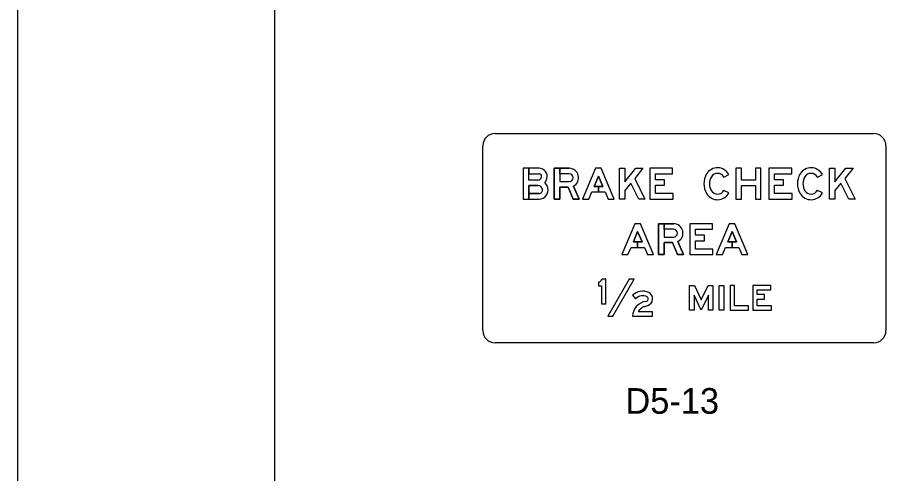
# Model space of a CAD drawing. Extents: x 42133 to 45533, y 41351 to 47951.
# Drawn here: x 42133.3 to 42388.6, y 47419.2 to 47552.3 of the extents above; entities that cross this region are included whole.
import ezdxf

# ---------------------------------------------------------------- set-up
doc = ezdxf.new("R2010")
doc.units = 0
for name, color, linetype in [('#plot_shape', 7, 'Continuous'), ('P_ODOT_PLAN_Border', 7, 'Continuous'), ('P_TRAF_SIGN_SignDetails', 7, 'Continuous')]:
    doc.layers.add(name, color=color, linetype=linetype)

msp = doc.modelspace()

# ---------------------------------------------------------------- linework, layer by layer
at = {"layer": '#plot_shape'}
msp.add_lwpolyline([(42133.34, 46851.35), (43833.34, 46851.35), (43833.34, 47951.35), (42133.34, 47951.35)], close=True, dxfattribs=at)
at = {"layer": 'P_ODOT_PLAN_Border'}
msp.add_lwpolyline([(42208.34, 46901.35), (43808.34, 46901.35), (43808.34, 47901.35), (42208.34, 47901.35)], close=True, dxfattribs=at)
at = {"layer": 'P_TRAF_SIGN_SignDetails'}
for p, q in [((42272.69, 47518.44), (42383.11, 47518.44)), ((42269.09, 47460.93), (42269.09, 47514.84)), ((42386.69, 47514.84), (42386.69, 47460.93)), ((42339.45, 47505.69), (42340.88, 47506.45)), ((42339.45, 47505.69), (42340.88, 47506.45)), ((42339.45, 47505.69), (42340.88, 47506.45)), ((42366.72, 47505.69), (42368.15, 47506.45)), ((42366.72, 47505.69), (42368.15, 47506.45)), ((42366.72, 47505.69), (42368.15, 47506.45)), ((42340.88, 47501.09), (42339.45, 47501.85)), ((42339.45, 47501.85), (42339.45, 47501.85)), ((42340.88, 47501.09), (42339.45, 47501.85)), ((42339.45, 47501.85), (42339.45, 47501.85)), ((42340.88, 47501.09), (42339.45, 47501.85)), ((42339.45, 47501.85), (42339.45, 47501.85)), ((42368.15, 47501.09), (42366.72, 47501.85)), ((42366.72, 47501.85), (42366.72, 47501.85)), ((42368.15, 47501.09), (42366.72, 47501.85)), ((42366.72, 47501.85), (42366.72, 47501.85)), ((42368.15, 47501.09), (42366.72, 47501.85)), ((42366.72, 47501.85), (42366.72, 47501.85)), ((42280.85, 47499.27), (42285.49, 47499.27)), ((42302.82, 47475.06), (42302.82, 47474.01)), ((42302.82, 47475.06), (42302.82, 47474.01)), ((42302.82, 47475.06), (42302.82, 47474.01)), ((42312.81, 47471.22), (42313.67, 47470.24)), ((42312.81, 47471.22), (42313.67, 47470.24)), ((42312.81, 47471.22), (42313.67, 47470.24)), ((42383.11, 47457.34), (42272.69, 47457.34))]:
    msp.add_line(p, q, dxfattribs=at)
for points in [[(42285.49, 47508.27), (42280.85, 47508.27), (42280.85, 47499.27)], [(42285.14, 47504.85), (42282.47, 47504.85), (42282.47, 47508.27), (42280.85, 47508.27), (42280.85, 47499.27), (42282.47, 47499.27)], [(42285.14, 47504.85), (42282.47, 47504.85), (42282.47, 47508.27), (42280.85, 47508.27), (42280.85, 47499.27), (42282.47, 47499.27)], [(42285.49, 47508.27), (42282.47, 47508.27), (42282.47, 47506.65), (42285.49, 47506.65)], [(42285.49, 47508.27), (42282.47, 47508.27), (42282.47, 47506.65), (42285.49, 47506.65)], [(42294.29, 47508.27), (42289.94, 47508.27), (42289.94, 47499.27), (42291.56, 47499.27), (42291.56, 47502.78), (42293.95, 47502.78), (42295.47, 47499.27), (42297.23, 47499.27), (42295.57, 47503.1)], [(42295.57, 47503.1), (42297.23, 47499.27), (42295.47, 47499.27), (42293.95, 47502.78), (42291.56, 47502.78), (42291.56, 47499.27), (42289.94, 47499.27), (42289.94, 47508.27), (42291.56, 47508.27), (42291.56, 47504.4), (42294.29, 47504.4)], [(42295.57, 47503.1), (42297.23, 47499.27), (42295.47, 47499.27), (42293.95, 47502.78), (42291.56, 47502.78), (42291.56, 47499.27), (42289.94, 47499.27), (42289.94, 47508.27), (42291.56, 47508.27), (42291.56, 47504.4), (42294.29, 47504.4)], [(42291.56, 47506.65), (42291.56, 47508.27), (42294.29, 47508.27)], [(42291.56, 47506.65), (42291.56, 47508.27), (42294.29, 47508.27)], [(42285.14, 47504.85), (42282.47, 47504.85), (42282.47, 47506.65), (42285.49, 47506.65)], [(42294.29, 47506.65), (42291.56, 47506.65), (42291.56, 47504.4), (42294.29, 47504.4)], [(42294.29, 47506.65), (42291.56, 47506.65)], [(42294.29, 47506.65), (42291.56, 47506.65)], [(42285.14, 47503.23), (42282.47, 47503.23), (42282.47, 47500.89), (42285.49, 47500.89)], [(42282.47, 47499.27), (42282.47, 47503.23), (42285.14, 47503.23)], [(42282.47, 47499.27), (42282.47, 47503.23), (42285.14, 47503.23)], [(42285.49, 47500.89), (42282.47, 47500.89), (42282.47, 47499.27), (42285.49, 47499.27)], [(42285.49, 47500.89), (42282.47, 47500.89), (42282.47, 47499.27), (42285.49, 47499.27)], [(42324.74, 47492.1), (42320.39, 47492.1), (42320.39, 47483.1), (42322.01, 47483.1), (42322.01, 47486.61), (42324.4, 47486.61), (42325.92, 47483.1), (42327.68, 47483.1), (42326.03, 47486.92)], [(42326.03, 47486.92), (42327.68, 47483.1), (42325.92, 47483.1), (42324.4, 47486.61), (42322.01, 47486.61), (42322.01, 47483.1), (42320.39, 47483.1), (42320.39, 47492.1), (42322.01, 47492.1), (42322.01, 47488.23), (42324.74, 47488.23)], [(42326.03, 47486.92), (42327.68, 47483.1), (42325.92, 47483.1), (42324.4, 47486.61), (42322.01, 47486.61), (42322.01, 47483.1), (42320.39, 47483.1), (42320.39, 47492.1), (42322.01, 47492.1), (42322.01, 47488.23), (42324.74, 47488.23)], [(42322.01, 47490.48), (42322.01, 47492.1), (42324.74, 47492.1)], [(42322.01, 47490.48), (42322.01, 47492.1), (42324.74, 47492.1)], [(42324.74, 47490.48), (42322.01, 47490.48), (42322.01, 47488.23), (42324.74, 47488.23)], [(42324.74, 47490.48), (42322.01, 47490.48)], [(42324.74, 47490.48), (42322.01, 47490.48)], [(42302.82, 47474.01), (42303.72, 47474.01), (42303.72, 47468.7), (42304.98, 47468.7), (42304.98, 47475.9), (42303.94, 47475.9)], [(42302.82, 47474.01), (42303.72, 47474.01), (42303.72, 47468.7), (42304.98, 47468.7), (42304.98, 47475.9), (42303.94, 47475.9)], [(42302.82, 47474.01), (42303.72, 47474.01), (42303.72, 47468.7), (42304.98, 47468.7), (42304.98, 47475.9), (42303.94, 47475.9)], [(42312.81, 47465.1), (42318.64, 47465.1), (42318.64, 47466.36), (42314.42, 47466.36)], [(42312.81, 47465.1), (42318.64, 47465.1), (42318.64, 47466.36), (42314.42, 47466.36)], [(42312.81, 47465.1), (42318.64, 47465.1), (42318.64, 47466.36), (42314.42, 47466.36)]]:
    msp.add_lwpolyline(points, dxfattribs=at)
for points in [[(42300.87, 47501.39), (42304.76, 47501.39), (42305.64, 47499.27), (42307.4, 47499.27), (42303.62, 47508.27), (42302, 47508.27), (42298.22, 47499.27), (42299.98, 47499.27)], [(42304.07, 47503.01), (42302.81, 47503.01), (42302.81, 47501.39), (42304.76, 47501.39), (42305.64, 47499.27), (42307.4, 47499.27), (42303.62, 47508.27), (42302, 47508.27), (42298.22, 47499.27), (42299.98, 47499.27), (42300.87, 47501.39), (42302.81, 47501.39), (42302.81, 47503.01), (42301.55, 47503.01), (42302.81, 47506.02)], [(42304.07, 47503.01), (42302.81, 47503.01), (42302.81, 47501.39), (42304.76, 47501.39), (42305.64, 47499.27), (42307.4, 47499.27), (42303.62, 47508.27), (42302, 47508.27), (42298.22, 47499.27), (42299.98, 47499.27), (42300.87, 47501.39), (42302.81, 47501.39), (42302.81, 47503.01), (42301.55, 47503.01), (42302.81, 47506.02)], [(42315.82, 47508.27), (42313.4, 47505.3), (42316.4, 47499.27), (42314.59, 47499.27), (42312.28, 47503.92), (42310.55, 47501.79), (42310.55, 47499.27), (42308.93, 47499.27), (42308.93, 47508.27), (42310.55, 47508.27), (42310.55, 47504.36), (42313.73, 47508.27)], [(42315.82, 47508.27), (42313.4, 47505.3), (42316.4, 47499.27), (42314.59, 47499.27), (42312.28, 47503.92), (42310.55, 47501.79), (42310.55, 47499.27), (42308.93, 47499.27), (42308.93, 47508.27), (42310.55, 47508.27), (42310.55, 47504.36), (42313.73, 47508.27)], [(42315.82, 47508.27), (42313.4, 47505.3), (42316.4, 47499.27), (42314.59, 47499.27), (42312.28, 47503.92), (42310.55, 47501.79), (42310.55, 47499.27), (42308.93, 47499.27), (42308.93, 47508.27), (42310.55, 47508.27), (42310.55, 47504.36), (42313.73, 47508.27)], [(42324.59, 47500.89), (42319.46, 47500.89), (42319.46, 47503.31), (42322.12, 47503.31), (42322.12, 47504.93), (42319.46, 47504.93), (42319.46, 47506.65), (42324.46, 47506.65), (42324.46, 47508.27), (42317.84, 47508.27), (42317.84, 47499.27), (42324.59, 47499.27)], [(42324.59, 47500.89), (42319.46, 47500.89), (42319.46, 47503.31), (42322.12, 47503.31), (42322.12, 47504.93), (42319.46, 47504.93), (42319.46, 47506.65), (42324.46, 47506.65), (42324.46, 47508.27), (42317.84, 47508.27), (42317.84, 47499.27), (42324.59, 47499.27)], [(42324.59, 47500.89), (42319.46, 47500.89), (42319.46, 47503.31), (42322.12, 47503.31), (42322.12, 47504.93), (42319.46, 47504.93), (42319.46, 47506.65), (42324.46, 47506.65), (42324.46, 47508.27), (42317.84, 47508.27), (42317.84, 47499.27), (42324.59, 47499.27)], [(42348.62, 47504.85), (42344.57, 47504.85), (42344.57, 47508.27), (42342.95, 47508.27), (42342.95, 47499.27), (42344.57, 47499.27), (42344.57, 47503.23), (42348.62, 47503.23), (42348.62, 47499.27), (42350.24, 47499.27), (42350.24, 47508.27), (42348.62, 47508.27)], [(42348.62, 47504.85), (42344.57, 47504.85), (42344.57, 47508.27), (42342.95, 47508.27), (42342.95, 47499.27), (42344.57, 47499.27), (42344.57, 47503.23), (42348.62, 47503.23), (42348.62, 47499.27), (42350.24, 47499.27), (42350.24, 47508.27), (42348.62, 47508.27)], [(42348.62, 47504.85), (42344.57, 47504.85), (42344.57, 47508.27), (42342.95, 47508.27), (42342.95, 47499.27), (42344.57, 47499.27), (42344.57, 47503.23), (42348.62, 47503.23), (42348.62, 47499.27), (42350.24, 47499.27), (42350.24, 47508.27), (42348.62, 47508.27)], [(42359.33, 47500.89), (42354.2, 47500.89), (42354.2, 47503.31), (42356.86, 47503.31), (42356.86, 47504.93), (42354.2, 47504.93), (42354.2, 47506.65), (42359.2, 47506.65), (42359.2, 47508.27), (42352.58, 47508.27), (42352.58, 47499.27), (42359.33, 47499.27)], [(42359.33, 47500.89), (42354.2, 47500.89), (42354.2, 47503.31), (42356.86, 47503.31), (42356.86, 47504.93), (42354.2, 47504.93), (42354.2, 47506.65), (42359.2, 47506.65), (42359.2, 47508.27), (42352.58, 47508.27), (42352.58, 47499.27), (42359.33, 47499.27)], [(42359.33, 47500.89), (42354.2, 47500.89), (42354.2, 47503.31), (42356.86, 47503.31), (42356.86, 47504.93), (42354.2, 47504.93), (42354.2, 47506.65), (42359.2, 47506.65), (42359.2, 47508.27), (42352.58, 47508.27), (42352.58, 47499.27), (42359.33, 47499.27)], [(42377.11, 47508.27), (42374.69, 47505.3), (42377.69, 47499.27), (42375.88, 47499.27), (42373.57, 47503.92), (42371.84, 47501.79), (42371.84, 47499.27), (42370.22, 47499.27), (42370.22, 47508.27), (42371.84, 47508.27), (42371.84, 47504.36), (42375.02, 47508.27)], [(42377.11, 47508.27), (42374.69, 47505.3), (42377.69, 47499.27), (42375.88, 47499.27), (42373.57, 47503.92), (42371.84, 47501.79), (42371.84, 47499.27), (42370.22, 47499.27), (42370.22, 47508.27), (42371.84, 47508.27), (42371.84, 47504.36), (42375.02, 47508.27)], [(42377.11, 47508.27), (42374.69, 47505.3), (42377.69, 47499.27), (42375.88, 47499.27), (42373.57, 47503.92), (42371.84, 47501.79), (42371.84, 47499.27), (42370.22, 47499.27), (42370.22, 47508.27), (42371.84, 47508.27), (42371.84, 47504.36), (42375.02, 47508.27)], [(42304.07, 47503.01), (42302.81, 47506.02), (42301.55, 47503.01)], [(42312.33, 47485.21), (42316.22, 47485.21), (42317.11, 47483.1), (42318.86, 47483.1), (42315.08, 47492.1), (42313.46, 47492.1), (42309.68, 47483.1), (42311.44, 47483.1)], [(42315.54, 47486.83), (42314.27, 47486.83), (42314.27, 47485.21), (42316.22, 47485.21), (42317.11, 47483.1), (42318.86, 47483.1), (42315.08, 47492.1), (42313.46, 47492.1), (42309.68, 47483.1), (42311.44, 47483.1), (42312.33, 47485.21), (42314.27, 47485.21), (42314.27, 47486.83), (42313.01, 47486.83), (42314.27, 47489.84)], [(42315.54, 47486.83), (42314.27, 47486.83), (42314.27, 47485.21), (42316.22, 47485.21), (42317.11, 47483.1), (42318.86, 47483.1), (42315.08, 47492.1), (42313.46, 47492.1), (42309.68, 47483.1), (42311.44, 47483.1), (42312.33, 47485.21), (42314.27, 47485.21), (42314.27, 47486.83), (42313.01, 47486.83), (42314.27, 47489.84)], [(42315.54, 47486.83), (42314.27, 47489.84), (42313.01, 47486.83)], [(42336.23, 47484.72), (42331.1, 47484.72), (42331.1, 47487.14), (42333.76, 47487.14), (42333.76, 47488.76), (42331.1, 47488.76), (42331.1, 47490.48), (42336.1, 47490.48), (42336.1, 47492.1), (42329.48, 47492.1), (42329.48, 47483.1), (42336.23, 47483.1)], [(42336.23, 47484.72), (42331.1, 47484.72), (42331.1, 47487.14), (42333.76, 47487.14), (42333.76, 47488.76), (42331.1, 47488.76), (42331.1, 47490.48), (42336.1, 47490.48), (42336.1, 47492.1), (42329.48, 47492.1), (42329.48, 47483.1), (42336.23, 47483.1)], [(42336.23, 47484.72), (42331.1, 47484.72), (42331.1, 47487.14), (42333.76, 47487.14), (42333.76, 47488.76), (42331.1, 47488.76), (42331.1, 47490.48), (42336.1, 47490.48), (42336.1, 47492.1), (42329.48, 47492.1), (42329.48, 47483.1), (42336.23, 47483.1)], [(42339.87, 47485.21), (42343.76, 47485.21), (42344.65, 47483.1), (42346.4, 47483.1), (42342.62, 47492.1), (42341, 47492.1), (42337.22, 47483.1), (42338.98, 47483.1)], [(42343.08, 47486.83), (42341.81, 47486.83), (42341.81, 47485.21), (42343.76, 47485.21), (42344.65, 47483.1), (42346.4, 47483.1), (42342.62, 47492.1), (42341, 47492.1), (42337.22, 47483.1), (42338.98, 47483.1), (42339.87, 47485.21), (42341.81, 47485.21), (42341.81, 47486.83), (42340.55, 47486.83), (42341.81, 47489.84)], [(42343.08, 47486.83), (42341.81, 47486.83), (42341.81, 47485.21), (42343.76, 47485.21), (42344.65, 47483.1), (42346.4, 47483.1), (42342.62, 47492.1), (42341, 47492.1), (42337.22, 47483.1), (42338.98, 47483.1), (42339.87, 47485.21), (42341.81, 47485.21), (42341.81, 47486.83), (42340.55, 47486.83), (42341.81, 47489.84)], [(42343.08, 47486.83), (42341.81, 47489.84), (42340.55, 47486.83)], [(42305.57, 47465.1), (42307.03, 47465.1), (42313.26, 47475.9), (42311.81, 47475.9)], [(42305.57, 47465.1), (42307.03, 47465.1), (42313.26, 47475.9), (42311.81, 47475.9)], [(42305.57, 47465.1), (42307.03, 47465.1), (42313.26, 47475.9), (42311.81, 47475.9)], [(42332.82, 47469.92), (42334.81, 47474.1), (42336.21, 47474.1), (42336.21, 47466.9), (42334.91, 47466.9), (42334.91, 47471.29), (42332.82, 47466.9), (42330.73, 47471.29), (42330.73, 47466.9), (42329.44, 47466.9), (42329.44, 47474.1), (42330.83, 47474.1)], [(42332.82, 47469.92), (42334.81, 47474.1), (42336.21, 47474.1), (42336.21, 47466.9), (42334.91, 47466.9), (42334.91, 47471.29), (42332.82, 47466.9), (42330.73, 47471.29), (42330.73, 47466.9), (42329.44, 47466.9), (42329.44, 47474.1), (42330.83, 47474.1)], [(42332.82, 47469.92), (42334.81, 47474.1), (42336.21, 47474.1), (42336.21, 47466.9), (42334.91, 47466.9), (42334.91, 47471.29), (42332.82, 47466.9), (42330.73, 47471.29), (42330.73, 47466.9), (42329.44, 47466.9), (42329.44, 47474.1), (42330.83, 47474.1)], [(42338.08, 47466.9), (42338.08, 47474.1), (42339.37, 47474.1), (42339.37, 47466.9)], [(42338.08, 47466.9), (42338.08, 47474.1), (42339.37, 47474.1), (42339.37, 47466.9)], [(42338.08, 47466.9), (42338.08, 47474.1), (42339.37, 47474.1), (42339.37, 47466.9)], [(42346.65, 47466.9), (42346.65, 47468.16), (42342.54, 47468.16), (42342.54, 47474.1), (42341.25, 47474.1), (42341.25, 47466.9)], [(42346.65, 47466.9), (42346.65, 47468.16), (42342.54, 47468.16), (42342.54, 47474.1), (42341.25, 47474.1), (42341.25, 47466.9)], [(42346.65, 47466.9), (42346.65, 47468.16), (42342.54, 47468.16), (42342.54, 47474.1), (42341.25, 47474.1), (42341.25, 47466.9)], [(42353.27, 47468.19), (42349.17, 47468.19), (42349.17, 47470.13), (42351.29, 47470.13), (42351.29, 47471.43), (42349.17, 47471.43), (42349.17, 47472.8), (42353.16, 47472.8), (42353.16, 47474.1), (42347.87, 47474.1), (42347.87, 47466.9), (42353.27, 47466.9)], [(42353.27, 47468.19), (42349.17, 47468.19), (42349.17, 47470.13), (42351.29, 47470.13), (42351.29, 47471.43), (42349.17, 47471.43), (42349.17, 47472.8), (42353.16, 47472.8), (42353.16, 47474.1), (42347.87, 47474.1), (42347.87, 47466.9), (42353.27, 47466.9)], [(42353.27, 47468.19), (42349.17, 47468.19), (42349.17, 47470.13), (42351.29, 47470.13), (42351.29, 47471.43), (42349.17, 47471.43), (42349.17, 47472.8), (42353.16, 47472.8), (42353.16, 47474.1), (42347.87, 47474.1), (42347.87, 47466.9), (42353.27, 47466.9)]]:
    msp.add_lwpolyline(points, close=True, dxfattribs=at)
for centre, radius, start, end in [((42272.69, 47514.84), 3.59, 90, 180), ((42383.11, 47514.84), 3.59, 360, 90), ((42285.49, 47505.89), 2.39, 345.5225, 90), ((42285.49, 47505.89), 2.39, 345.5225, 90), ((42285.49, 47505.89), 2.39, 345.5225, 90), ((42285.14, 47505.98), 1.13, 270, 345.5225), ((42285.14, 47505.98), 1.13, 270, 345.5225), ((42285.14, 47505.98), 1.13, 270, 345.5225), ((42285.49, 47505.89), 0.765, 345.5225, 90), ((42285.49, 47505.89), 0.765, 345.5225, 90), ((42285.49, 47505.89), 0.765, 345.5225, 90), ((42285.14, 47505.98), 2.75, 316.7114, 345.5225), ((42285.14, 47505.98), 2.75, 316.7114, 345.5225), ((42285.14, 47505.98), 2.75, 316.7114, 345.5225), ((42285.14, 47501.84), 1.4, 14.4775, 90), ((42285.14, 47501.84), 1.4, 14.4775, 90), ((42285.14, 47501.84), 1.4, 14.4775, 90), ((42285.49, 47501.93), 2.66, 270, 14.4775), ((42285.49, 47501.93), 2.66, 270, 14.4775), ((42285.49, 47501.93), 2.66, 270, 14.4775), ((42285.14, 47501.84), 3.02, 14.4775, 48.4921), ((42285.14, 47501.84), 3.02, 14.4775, 48.4921), ((42285.14, 47501.84), 3.02, 14.4775, 48.4921), ((42285.49, 47501.93), 1.04, 270, 14.4775), ((42285.49, 47501.93), 1.04, 270, 14.4775), ((42285.49, 47501.93), 1.04, 270, 14.4775), ((42272.69, 47460.93), 3.59, 180, 270), ((42383.11, 47460.93), 3.59, 270, 360)]:
    msp.add_arc(centre, radius, start, end, dxfattribs=at)
for centre, major_axis, ratio, start_param, end_param in [((42294.29, 47505.53), (0, 2.75), 0.999996, 3.62744, 6.283185), ((42294.29, 47505.53), (0, 2.75), 0.999996, 3.62744, 6.283185), ((42294.29, 47505.53), (0, 2.75), 0.999996, 3.62744, 6.283185), ((42337.58, 47504.69), (0, 3.74), 0.999996, 5.201543, 7.308565), ((42337.58, 47504.69), (0, 3.74), 0.999996, 5.201543, 7.308565), ((42337.58, 47504.69), (0, 3.74), 0.999996, 5.201543, 7.308565), ((42364.85, 47504.69), (0, 3.74), 0.999998, 5.201543, 7.308565), ((42364.85, 47504.69), (0, 3.74), 0.999998, 5.201543, 7.308565), ((42364.85, 47504.69), (0, 3.74), 0.999998, 5.201543, 7.308565), ((42294.29, 47505.53), (0, 1.13), 0.999996, 3.141593, 6.283185), ((42294.29, 47505.53), (0, 1.13), 0.999996, 3.141593, 6.283185), ((42294.29, 47505.53), (0, 1.13), 0.999996, 3.141593, 6.283185), ((42339.1, 47503.77), (0, 5.51), 0.999996, 1.025379, 2.116213), ((42339.1, 47503.77), (0, 5.51), 0.999996, 1.025379, 2.116213), ((42339.1, 47503.77), (0, 5.51), 0.999996, 1.025379, 2.116213), ((42339.1, 47503.77), (0, 3.89), 0.999996, 1.025379, 2.116213), ((42339.1, 47503.77), (0, 3.89), 0.999996, 1.025379, 2.116213), ((42339.1, 47503.77), (0, 3.89), 0.999996, 1.025379, 2.116213), ((42337.58, 47504.69), (0, 2.12), 0.999996, 5.201543, 7.308565), ((42337.58, 47504.69), (0, 2.12), 0.999996, 5.201543, 7.308565), ((42337.58, 47504.69), (0, 2.12), 0.999996, 5.201543, 7.308565), ((42366.37, 47503.77), (0, 5.51), 0.999998, 1.025379, 2.116213), ((42366.37, 47503.77), (0, 5.51), 0.999998, 1.025379, 2.116213), ((42366.37, 47503.77), (0, 5.51), 0.999998, 1.025379, 2.116213), ((42366.37, 47503.77), (0, 3.89), 0.999998, 1.025379, 2.116213), ((42366.37, 47503.77), (0, 3.89), 0.999998, 1.025379, 2.116213), ((42366.37, 47503.77), (0, 3.89), 0.999998, 1.025379, 2.116213), ((42364.85, 47504.69), (0, 2.12), 0.999998, 5.201543, 7.308565), ((42364.85, 47504.69), (0, 2.12), 0.999998, 5.201543, 7.308565), ((42364.85, 47504.69), (0, 2.12), 0.999998, 5.201543, 7.308565), ((42337.58, 47502.85), (0, 3.74), 0.999996, 2.116213, 4.223235), ((42337.58, 47502.85), (0, 3.74), 0.999996, 2.116213, 4.223235), ((42337.58, 47502.85), (0, 3.74), 0.999996, 2.116213, 4.223235), ((42337.58, 47502.85), (0, 2.12), 0.999996, 2.116213, 4.223235), ((42337.58, 47502.85), (0, 2.12), 0.999996, 2.116213, 4.223235), ((42337.58, 47502.85), (0, 2.12), 0.999996, 2.116213, 4.223235), ((42364.85, 47502.85), (0, 3.74), 0.999998, 2.116213, 4.223235), ((42364.85, 47502.85), (0, 3.74), 0.999998, 2.116213, 4.223235), ((42364.85, 47502.85), (0, 3.74), 0.999998, 2.116213, 4.223235), ((42364.85, 47502.85), (0, 2.12), 0.999998, 2.116213, 4.223235), ((42364.85, 47502.85), (0, 2.12), 0.999998, 2.116213, 4.223235), ((42364.85, 47502.85), (0, 2.12), 0.999998, 2.116213, 4.223235), ((42324.74, 47489.35), (0, 2.75), 0.999998, 3.62744, 6.283185), ((42324.74, 47489.35), (0, 2.75), 0.999998, 3.62744, 6.283185), ((42324.74, 47489.35), (0, 2.75), 0.999998, 3.62744, 6.283185), ((42324.74, 47489.35), (0, 1.13), 0.999998, 3.141593, 6.283185), ((42324.74, 47489.35), (0, 1.13), 0.999998, 3.141593, 6.283185), ((42324.74, 47489.35), (0, 1.13), 0.999998, 3.141593, 6.283185), ((42302.44, 47476.73), (0, 1.72), 0.999997, 3.361009, 4.20386), ((42302.44, 47476.73), (0, 1.72), 0.999997, 3.361009, 4.20386), ((42302.44, 47476.73), (0, 1.72), 0.999997, 3.361009, 4.20386), ((42315.77, 47468.14), (0, 4.28), 0.999997, 5.861869, 7.048709), ((42315.77, 47468.14), (0, 4.28), 0.999997, 5.861869, 7.048709), ((42315.77, 47468.14), (0, 4.28), 0.999997, 5.861869, 7.048709), ((42316.58, 47470.21), (0, 2.06), 0.999997, 3.445077, 5.80948), ((42316.58, 47470.21), (0, 2.06), 0.999997, 3.445077, 5.80948), ((42316.58, 47470.21), (0, 2.06), 0.999997, 3.445077, 5.80948), ((42317.23, 47465.06), (0, 4.43), 0.999997, 0.121378, 1.562513), ((42317.23, 47465.06), (0, 4.43), 0.999997, 0.121378, 1.562513), ((42317.23, 47465.06), (0, 4.43), 0.999997, 0.121378, 1.562513), ((42315.75, 47468.09), (0, 2.99), 0.999997, 5.833638, 7.052577), ((42315.75, 47468.09), (0, 2.99), 0.999997, 5.833638, 7.052577), ((42315.75, 47468.09), (0, 2.99), 0.999997, 5.833638, 7.052577), ((42316.66, 47470.18), (0, 0.723), 0.999997, 3.193411, 5.709913), ((42316.66, 47470.18), (0, 0.723), 0.999997, 3.193411, 5.709913), ((42316.66, 47470.18), (0, 0.723), 0.999997, 3.193411, 5.709913), ((42317.3, 47464.92), (0, 3.22), 0.999997, 0.357174, 1.105945), ((42317.3, 47464.92), (0, 3.22), 0.999997, 0.357174, 1.105945), ((42317.3, 47464.92), (0, 3.22), 0.999997, 0.357174, 1.105945), ((42309.57, 47490.74), (0, 23.75), 0.999997, 3.423454, 3.46857), ((42309.57, 47490.74), (0, 23.75), 0.999997, 3.423454, 3.46857), ((42309.57, 47490.74), (0, 23.75), 0.999997, 3.423454, 3.46857)]:
    msp.add_ellipse(centre, major_axis=major_axis, ratio=ratio, start_param=start_param, end_param=end_param, dxfattribs=at)

# ---------------------------------------------------------------- texts
msp.add_text('D5-13', height=7.5, dxfattribs=at).set_placement((42310.7, 47436.67))

doc.saveas('drawing.dxf')
